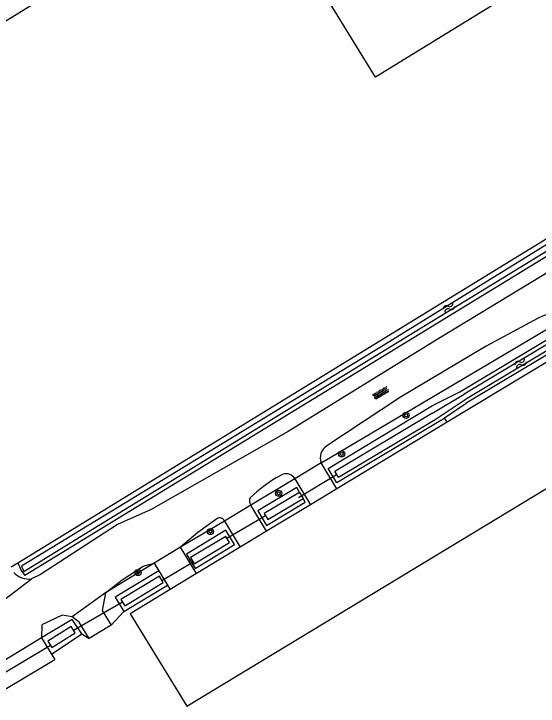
# Model space of a CAD drawing. Extents: x 136000 to 141000, y 400494 to 402006.
# Drawn here: x 136449.8 to 136517.8, y 401315.5 to 401405.3 of the extents above; entities that cross this region are included whole.
import ezdxf

# ---------------------------------------------------------------- set-up
doc = ezdxf.new("R2010")
doc.units = 0
for name, color, linetype in [('gg-bbg-bijgebouw', 7, 'Continuous'), ('gg-knt-onverhard', 7, 'Continuous'), ('gg-knt-verharding', 7, 'Continuous'), ('gg-kntw-bovenkant insteek waterloop', 7, 'Continuous'), ('gg-kntw-waterlijn', 7, 'Continuous'), ('gg-kwrk-duiker nz buis', 7, 'Continuous'), ('gt-grn-groengrens', 7, 'Continuous'), ('gt-grn-vlakafsluiter', 7, 'Continuous'), ('gt-symb-boom', 7, 'Continuous'), ('gt-symb-overige verharding', 7, 'Continuous'), ('gt-symb-watersymbool', 7, 'Continuous')]:
    doc.layers.add(name, color=color, linetype=linetype)

# ---------------------------------------------------------------- blocks, each defined once
blk = doc.blocks.new('gt0-OVH')
at = {"layer": 'gt-symb-overige verharding'}
for points in [[(-0.972, 0.298), (-0.967, 0.308), (-0.965, 0.319), (-0.966, 0.33), (-0.971, 0.34), (-0.978, 0.348), (-0.988, 0.353), (-0.999, 0.355), (-1.01, 0.354), (-1.02, 0.349), (-1.028, 0.342), (-1.033, 0.332), (-1.035, 0.321), (-1.034, 0.31), (-1.029, 0.3), (-1.022, 0.292), (-1.012, 0.287), (-1.001, 0.285), (-0.99, 0.286), (-0.98, 0.291)], [(-0.872, 0.106), (-0.867, 0.116), (-0.865, 0.126), (-0.866, 0.137), (-0.871, 0.147), (-0.878, 0.156), (-0.888, 0.161), (-0.899, 0.163), (-0.91, 0.162), (-0.92, 0.157), (-0.928, 0.15), (-0.933, 0.14), (-0.935, 0.129), (-0.934, 0.118), (-0.929, 0.108), (-0.922, 0.1), (-0.912, 0.095), (-0.901, 0.092), (-0.89, 0.094), (-0.88, 0.098)], [(-0.772, 0.298), (-0.767, 0.308), (-0.765, 0.319), (-0.766, 0.33), (-0.771, 0.34), (-0.778, 0.348), (-0.788, 0.353), (-0.799, 0.355), (-0.81, 0.354), (-0.82, 0.349), (-0.828, 0.342), (-0.833, 0.332), (-0.835, 0.321), (-0.834, 0.31), (-0.829, 0.3), (-0.822, 0.292), (-0.812, 0.287), (-0.801, 0.285), (-0.79, 0.286), (-0.78, 0.291)], [(-0.672, 0.106), (-0.667, 0.116), (-0.665, 0.126), (-0.666, 0.137), (-0.671, 0.147), (-0.678, 0.156), (-0.688, 0.161), (-0.699, 0.163), (-0.71, 0.162), (-0.72, 0.157), (-0.728, 0.15), (-0.733, 0.14), (-0.735, 0.129), (-0.734, 0.118), (-0.729, 0.108), (-0.722, 0.1), (-0.712, 0.095), (-0.701, 0.092), (-0.69, 0.094), (-0.68, 0.098)], [(-0.572, 0.298), (-0.567, 0.308), (-0.565, 0.319), (-0.566, 0.33), (-0.571, 0.34), (-0.578, 0.348), (-0.588, 0.353), (-0.599, 0.355), (-0.61, 0.354), (-0.62, 0.349), (-0.628, 0.342), (-0.633, 0.332), (-0.635, 0.321), (-0.634, 0.31), (-0.629, 0.3), (-0.622, 0.292), (-0.612, 0.287), (-0.601, 0.285), (-0.59, 0.286), (-0.58, 0.291)], [(-0.472, 0.106), (-0.467, 0.116), (-0.465, 0.126), (-0.466, 0.137), (-0.471, 0.147), (-0.478, 0.156), (-0.488, 0.161), (-0.499, 0.163), (-0.51, 0.162), (-0.52, 0.157), (-0.528, 0.15), (-0.533, 0.14), (-0.535, 0.129), (-0.534, 0.118), (-0.529, 0.108), (-0.522, 0.1), (-0.512, 0.095), (-0.501, 0.092), (-0.49, 0.094), (-0.48, 0.098)], [(-0.372, 0.298), (-0.367, 0.308), (-0.365, 0.319), (-0.366, 0.33), (-0.371, 0.34), (-0.378, 0.348), (-0.388, 0.353), (-0.399, 0.355), (-0.41, 0.354), (-0.42, 0.349), (-0.428, 0.342), (-0.433, 0.332), (-0.435, 0.321), (-0.434, 0.31), (-0.429, 0.3), (-0.422, 0.292), (-0.412, 0.287), (-0.401, 0.285), (-0.39, 0.286), (-0.38, 0.291)], [(-0.272, 0.106), (-0.267, 0.116), (-0.265, 0.126), (-0.266, 0.137), (-0.271, 0.147), (-0.278, 0.156), (-0.288, 0.161), (-0.299, 0.163), (-0.31, 0.162), (-0.32, 0.157), (-0.328, 0.15), (-0.333, 0.14), (-0.335, 0.129), (-0.334, 0.118), (-0.329, 0.108), (-0.322, 0.1), (-0.312, 0.095), (-0.301, 0.092), (-0.29, 0.094), (-0.28, 0.098)], [(-0.172, 0.298), (-0.167, 0.308), (-0.165, 0.319), (-0.166, 0.33), (-0.171, 0.34), (-0.178, 0.348), (-0.188, 0.353), (-0.199, 0.355), (-0.21, 0.354), (-0.22, 0.349), (-0.228, 0.342), (-0.233, 0.332), (-0.235, 0.321), (-0.234, 0.31), (-0.229, 0.3), (-0.222, 0.292), (-0.212, 0.287), (-0.201, 0.285), (-0.19, 0.286), (-0.18, 0.291)], [(-0.072, 0.106), (-0.067, 0.116), (-0.065, 0.126), (-0.066, 0.137), (-0.071, 0.147), (-0.078, 0.156), (-0.088, 0.161), (-0.099, 0.163), (-0.11, 0.162), (-0.12, 0.157), (-0.128, 0.15), (-0.133, 0.14), (-0.135, 0.129), (-0.134, 0.118), (-0.129, 0.108), (-0.122, 0.1), (-0.112, 0.095), (-0.101, 0.092), (-0.09, 0.094), (-0.08, 0.098)], [(0.028, 0.298), (0.033, 0.308), (0.035, 0.319), (0.034, 0.33), (0.029, 0.34), (0.022, 0.348), (0.012, 0.353), (0.001, 0.355), (-0.01, 0.354), (-0.02, 0.349), (-0.028, 0.342), (-0.033, 0.332), (-0.035, 0.321), (-0.034, 0.31), (-0.029, 0.3), (-0.022, 0.292), (-0.012, 0.287), (-0.001, 0.285), (0.01, 0.286), (0.02, 0.291)], [(0.128, 0.106), (0.133, 0.116), (0.135, 0.126), (0.134, 0.137), (0.129, 0.147), (0.122, 0.156), (0.112, 0.161), (0.101, 0.163), (0.09, 0.162), (0.08, 0.157), (0.072, 0.15), (0.067, 0.14), (0.065, 0.129), (0.066, 0.118), (0.071, 0.108), (0.078, 0.1), (0.088, 0.095), (0.099, 0.092), (0.11, 0.094), (0.12, 0.098)], [(0.228, 0.298), (0.233, 0.308), (0.235, 0.319), (0.234, 0.33), (0.229, 0.34), (0.222, 0.348), (0.212, 0.353), (0.201, 0.355), (0.19, 0.354), (0.18, 0.349), (0.172, 0.342), (0.167, 0.332), (0.165, 0.321), (0.166, 0.31), (0.171, 0.3), (0.178, 0.292), (0.188, 0.287), (0.199, 0.285), (0.21, 0.286), (0.22, 0.291)], [(0.328, 0.106), (0.333, 0.116), (0.335, 0.126), (0.334, 0.137), (0.329, 0.147), (0.322, 0.156), (0.312, 0.161), (0.301, 0.163), (0.29, 0.162), (0.28, 0.157), (0.272, 0.15), (0.267, 0.14), (0.265, 0.129), (0.266, 0.118), (0.271, 0.108), (0.278, 0.1), (0.288, 0.095), (0.299, 0.092), (0.31, 0.094), (0.32, 0.098)], [(0.428, 0.298), (0.433, 0.308), (0.435, 0.319), (0.434, 0.33), (0.429, 0.34), (0.422, 0.348), (0.412, 0.353), (0.401, 0.355), (0.39, 0.354), (0.38, 0.349), (0.372, 0.342), (0.367, 0.332), (0.365, 0.321), (0.366, 0.31), (0.371, 0.3), (0.378, 0.292), (0.388, 0.287), (0.399, 0.285), (0.41, 0.286), (0.42, 0.291)], [(0.528, 0.106), (0.533, 0.116), (0.535, 0.126), (0.534, 0.137), (0.529, 0.147), (0.522, 0.156), (0.512, 0.161), (0.501, 0.163), (0.49, 0.162), (0.48, 0.157), (0.472, 0.15), (0.467, 0.14), (0.465, 0.129), (0.466, 0.118), (0.471, 0.108), (0.478, 0.1), (0.488, 0.095), (0.499, 0.092), (0.51, 0.094), (0.52, 0.098)], [(0.628, 0.298), (0.633, 0.308), (0.635, 0.319), (0.634, 0.33), (0.629, 0.34), (0.622, 0.348), (0.612, 0.353), (0.601, 0.355), (0.59, 0.354), (0.58, 0.349), (0.572, 0.342), (0.567, 0.332), (0.565, 0.321), (0.566, 0.31), (0.571, 0.3), (0.578, 0.292), (0.588, 0.287), (0.599, 0.285), (0.61, 0.286), (0.62, 0.291)], [(0.728, 0.106), (0.733, 0.116), (0.735, 0.126), (0.734, 0.137), (0.729, 0.147), (0.722, 0.156), (0.712, 0.161), (0.701, 0.163), (0.69, 0.162), (0.68, 0.157), (0.672, 0.15), (0.667, 0.14), (0.665, 0.129), (0.666, 0.118), (0.671, 0.108), (0.678, 0.1), (0.688, 0.095), (0.699, 0.092), (0.71, 0.094), (0.72, 0.098)], [(0.828, 0.298), (0.833, 0.308), (0.835, 0.319), (0.834, 0.33), (0.829, 0.34), (0.822, 0.348), (0.812, 0.353), (0.801, 0.355), (0.79, 0.354), (0.78, 0.349), (0.772, 0.342), (0.767, 0.332), (0.765, 0.321), (0.766, 0.31), (0.771, 0.3), (0.778, 0.292), (0.788, 0.287), (0.799, 0.285), (0.81, 0.286), (0.82, 0.291)], [(0.928, 0.106), (0.933, 0.116), (0.935, 0.126), (0.934, 0.137), (0.929, 0.147), (0.922, 0.156), (0.912, 0.161), (0.901, 0.163), (0.89, 0.162), (0.88, 0.157), (0.872, 0.15), (0.867, 0.14), (0.865, 0.129), (0.866, 0.118), (0.871, 0.108), (0.878, 0.1), (0.888, 0.095), (0.899, 0.092), (0.91, 0.094), (0.92, 0.098)], [(1.028, 0.298), (1.033, 0.308), (1.035, 0.319), (1.034, 0.33), (1.029, 0.34), (1.022, 0.348), (1.012, 0.353), (1.001, 0.355), (0.99, 0.354), (0.98, 0.349), (0.972, 0.342), (0.967, 0.332), (0.965, 0.321), (0.966, 0.31), (0.971, 0.3), (0.978, 0.292), (0.988, 0.287), (0.999, 0.285), (1.01, 0.286), (1.02, 0.291)], [(-0.972, -0.142), (-0.967, -0.132), (-0.965, -0.121), (-0.966, -0.11), (-0.971, -0.1), (-0.978, -0.092), (-0.988, -0.087), (-0.999, -0.085), (-1.01, -0.086), (-1.02, -0.091), (-1.028, -0.098), (-1.033, -0.108), (-1.035, -0.119), (-1.034, -0.13), (-1.029, -0.14), (-1.022, -0.148), (-1.012, -0.153), (-1.001, -0.155), (-0.99, -0.154), (-0.98, -0.149)], [(-0.872, -0.334), (-0.867, -0.324), (-0.865, -0.314), (-0.866, -0.303), (-0.871, -0.293), (-0.878, -0.284), (-0.888, -0.279), (-0.899, -0.277), (-0.91, -0.278), (-0.92, -0.283), (-0.928, -0.29), (-0.933, -0.3), (-0.935, -0.311), (-0.934, -0.322), (-0.929, -0.332), (-0.922, -0.34), (-0.912, -0.345), (-0.901, -0.348), (-0.89, -0.346), (-0.88, -0.342)], [(-0.772, -0.142), (-0.767, -0.132), (-0.765, -0.121), (-0.766, -0.11), (-0.771, -0.1), (-0.778, -0.092), (-0.788, -0.087), (-0.799, -0.085), (-0.81, -0.086), (-0.82, -0.091), (-0.828, -0.098), (-0.833, -0.108), (-0.835, -0.119), (-0.834, -0.13), (-0.829, -0.14), (-0.822, -0.148), (-0.812, -0.153), (-0.801, -0.155), (-0.79, -0.154), (-0.78, -0.149)], [(-0.672, -0.334), (-0.667, -0.324), (-0.665, -0.314), (-0.666, -0.303), (-0.671, -0.293), (-0.678, -0.284), (-0.688, -0.279), (-0.699, -0.277), (-0.71, -0.278), (-0.72, -0.283), (-0.728, -0.29), (-0.733, -0.3), (-0.735, -0.311), (-0.734, -0.322), (-0.729, -0.332), (-0.722, -0.34), (-0.712, -0.345), (-0.701, -0.348), (-0.69, -0.346), (-0.68, -0.342)], [(-0.572, -0.142), (-0.567, -0.132), (-0.565, -0.121), (-0.566, -0.11), (-0.571, -0.1), (-0.578, -0.092), (-0.588, -0.087), (-0.599, -0.085), (-0.61, -0.086), (-0.62, -0.091), (-0.628, -0.098), (-0.633, -0.108), (-0.635, -0.119), (-0.634, -0.13), (-0.629, -0.14), (-0.622, -0.148), (-0.612, -0.153), (-0.601, -0.155), (-0.59, -0.154), (-0.58, -0.149)], [(-0.472, -0.334), (-0.467, -0.324), (-0.465, -0.314), (-0.466, -0.303), (-0.471, -0.293), (-0.478, -0.284), (-0.488, -0.279), (-0.499, -0.277), (-0.51, -0.278), (-0.52, -0.283), (-0.528, -0.29), (-0.533, -0.3), (-0.535, -0.311), (-0.534, -0.322), (-0.529, -0.332), (-0.522, -0.34), (-0.512, -0.345), (-0.501, -0.348), (-0.49, -0.346), (-0.48, -0.342)], [(-0.372, -0.142), (-0.367, -0.132), (-0.365, -0.121), (-0.366, -0.11), (-0.371, -0.1), (-0.378, -0.092), (-0.388, -0.087), (-0.399, -0.085), (-0.41, -0.086), (-0.42, -0.091), (-0.428, -0.098), (-0.433, -0.108), (-0.435, -0.119), (-0.434, -0.13), (-0.429, -0.14), (-0.422, -0.148), (-0.412, -0.153), (-0.401, -0.155), (-0.39, -0.154), (-0.38, -0.149)], [(-0.272, -0.334), (-0.267, -0.324), (-0.265, -0.314), (-0.266, -0.303), (-0.271, -0.293), (-0.278, -0.284), (-0.288, -0.279), (-0.299, -0.277), (-0.31, -0.278), (-0.32, -0.283), (-0.328, -0.29), (-0.333, -0.3), (-0.335, -0.311), (-0.334, -0.322), (-0.329, -0.332), (-0.322, -0.34), (-0.312, -0.345), (-0.301, -0.348), (-0.29, -0.346), (-0.28, -0.342)], [(-0.172, -0.142), (-0.167, -0.132), (-0.165, -0.121), (-0.166, -0.11), (-0.171, -0.1), (-0.178, -0.092), (-0.188, -0.087), (-0.199, -0.085), (-0.21, -0.086), (-0.22, -0.091), (-0.228, -0.098), (-0.233, -0.108), (-0.235, -0.119), (-0.234, -0.13), (-0.229, -0.14), (-0.222, -0.148), (-0.212, -0.153), (-0.201, -0.155), (-0.19, -0.154), (-0.18, -0.149)], [(-0.072, -0.334), (-0.067, -0.324), (-0.065, -0.314), (-0.066, -0.303), (-0.071, -0.293), (-0.078, -0.284), (-0.088, -0.279), (-0.099, -0.277), (-0.11, -0.278), (-0.12, -0.283), (-0.128, -0.29), (-0.133, -0.3), (-0.135, -0.311), (-0.134, -0.322), (-0.129, -0.332), (-0.122, -0.34), (-0.112, -0.345), (-0.101, -0.348), (-0.09, -0.346), (-0.08, -0.342)], [(0.028, -0.142), (0.033, -0.132), (0.035, -0.121), (0.034, -0.11), (0.029, -0.1), (0.022, -0.092), (0.012, -0.087), (0.001, -0.085), (-0.01, -0.086), (-0.02, -0.091), (-0.028, -0.098), (-0.033, -0.108), (-0.035, -0.119), (-0.034, -0.13), (-0.029, -0.14), (-0.022, -0.148), (-0.012, -0.153), (-0.001, -0.155), (0.01, -0.154), (0.02, -0.149)], [(0.128, -0.334), (0.133, -0.324), (0.135, -0.314), (0.134, -0.303), (0.129, -0.293), (0.122, -0.284), (0.112, -0.279), (0.101, -0.277), (0.09, -0.278), (0.08, -0.283), (0.072, -0.29), (0.067, -0.3), (0.065, -0.311), (0.066, -0.322), (0.071, -0.332), (0.078, -0.34), (0.088, -0.345), (0.099, -0.348), (0.11, -0.346), (0.12, -0.342)], [(0.228, -0.142), (0.233, -0.132), (0.235, -0.121), (0.234, -0.11), (0.229, -0.1), (0.222, -0.092), (0.212, -0.087), (0.201, -0.085), (0.19, -0.086), (0.18, -0.091), (0.172, -0.098), (0.167, -0.108), (0.165, -0.119), (0.166, -0.13), (0.171, -0.14), (0.178, -0.148), (0.188, -0.153), (0.199, -0.155), (0.21, -0.154), (0.22, -0.149)], [(0.328, -0.334), (0.333, -0.324), (0.335, -0.314), (0.334, -0.303), (0.329, -0.293), (0.322, -0.284), (0.312, -0.279), (0.301, -0.277), (0.29, -0.278), (0.28, -0.283), (0.272, -0.29), (0.267, -0.3), (0.265, -0.311), (0.266, -0.322), (0.271, -0.332), (0.278, -0.34), (0.288, -0.345), (0.299, -0.348), (0.31, -0.346), (0.32, -0.342)], [(0.428, -0.142), (0.433, -0.132), (0.435, -0.121), (0.434, -0.11), (0.429, -0.1), (0.422, -0.092), (0.412, -0.087), (0.401, -0.085), (0.39, -0.086), (0.38, -0.091), (0.372, -0.098), (0.367, -0.108), (0.365, -0.119), (0.366, -0.13), (0.371, -0.14), (0.378, -0.148), (0.388, -0.153), (0.399, -0.155), (0.41, -0.154), (0.42, -0.149)], [(0.528, -0.334), (0.533, -0.324), (0.535, -0.314), (0.534, -0.303), (0.529, -0.293), (0.522, -0.284), (0.512, -0.279), (0.501, -0.277), (0.49, -0.278), (0.48, -0.283), (0.472, -0.29), (0.467, -0.3), (0.465, -0.311), (0.466, -0.322), (0.471, -0.332), (0.478, -0.34), (0.488, -0.345), (0.499, -0.348), (0.51, -0.346), (0.52, -0.342)], [(0.628, -0.142), (0.633, -0.132), (0.635, -0.121), (0.634, -0.11), (0.629, -0.1), (0.622, -0.092), (0.612, -0.087), (0.601, -0.085), (0.59, -0.086), (0.58, -0.091), (0.572, -0.098), (0.567, -0.108), (0.565, -0.119), (0.566, -0.13), (0.571, -0.14), (0.578, -0.148), (0.588, -0.153), (0.599, -0.155), (0.61, -0.154), (0.62, -0.149)], [(0.728, -0.334), (0.733, -0.324), (0.735, -0.314), (0.734, -0.303), (0.729, -0.293), (0.722, -0.284), (0.712, -0.279), (0.701, -0.277), (0.69, -0.278), (0.68, -0.283), (0.672, -0.29), (0.667, -0.3), (0.665, -0.311), (0.666, -0.322), (0.671, -0.332), (0.678, -0.34), (0.688, -0.345), (0.699, -0.348), (0.71, -0.346), (0.72, -0.342)], [(0.828, -0.142), (0.833, -0.132), (0.835, -0.121), (0.834, -0.11), (0.829, -0.1), (0.822, -0.092), (0.812, -0.087), (0.801, -0.085), (0.79, -0.086), (0.78, -0.091), (0.772, -0.098), (0.767, -0.108), (0.765, -0.119), (0.766, -0.13), (0.771, -0.14), (0.778, -0.148), (0.788, -0.153), (0.799, -0.155), (0.81, -0.154), (0.82, -0.149)], [(0.928, -0.334), (0.933, -0.324), (0.935, -0.314), (0.934, -0.303), (0.929, -0.293), (0.922, -0.284), (0.912, -0.279), (0.901, -0.277), (0.89, -0.278), (0.88, -0.283), (0.872, -0.29), (0.867, -0.3), (0.865, -0.311), (0.866, -0.322), (0.871, -0.332), (0.878, -0.34), (0.888, -0.345), (0.899, -0.348), (0.91, -0.346), (0.92, -0.342)], [(1.028, -0.142), (1.033, -0.132), (1.035, -0.121), (1.034, -0.11), (1.029, -0.1), (1.022, -0.092), (1.012, -0.087), (1.001, -0.085), (0.99, -0.086), (0.98, -0.091), (0.972, -0.098), (0.967, -0.108), (0.965, -0.119), (0.966, -0.13), (0.971, -0.14), (0.978, -0.148), (0.988, -0.153), (0.999, -0.155), (1.01, -0.154), (1.02, -0.149)]]:
    blk.add_lwpolyline(points, close=True, dxfattribs=at)
blk = doc.blocks.new('gt0-BOOM')
at = {"layer": 'gt-symb-boom'}
for radius in [0.4, 0.2]:
    blk.add_circle((0, 0), radius, dxfattribs=at)
blk = doc.blocks.new('gt0-WA')
at = {"layer": 'gt-symb-watersymbool'}
for centre, start, end in [((-0.323, 0.022), 28.07249, 151.92751), ((0.427, 0.422), 208.07248, 331.92751), ((-0.323, -0.428), 28.07249, 151.92751), ((0.427, -0.028), 208.07248, 331.92751)]:
    blk.add_arc(centre, 0.425, start, end, dxfattribs=at)

msp = doc.modelspace()

# ---------------------------------------------------------------- linework, layer by layer
at = {"layer": 'gg-bbg-bijgebouw'}
for p, q in [((136506.019, 401352.322), (136491.693, 401343.668)), ((136491.693, 401343.668), (136488.269, 401341.6)), ((136488.269, 401341.6), (136482.587, 401338.168)), ((136482.587, 401338.168), (136479.163, 401336.1)), ((136479.163, 401336.1), (136473.494, 401332.675)), ((136473.494, 401332.675), (136470.07, 401330.607)), ((136470.07, 401330.607), (136464.867, 401327.464))]:
    msp.add_line(p, q, dxfattribs=at)
msp.add_lwpolyline([(136464.867, 401327.464), (136472.244, 401315.486), (136530.353, 401350.628), (136523.121, 401362.621), (136506.019, 401352.322)], dxfattribs=at)
at = {"layer": 'gg-knt-onverhard'}
for p, q in [((136489.65, 401347.05), (136522.546, 401366.496)), ((136486.226, 401344.982), (136480.532, 401341.57)), ((136477.108, 401339.502), (136471.425, 401336.099)), ((136468.002, 401334.031), (136461.652, 401330.181)), ((136446.878, 401328.061), (136452.068, 401331.98)), ((136461.652, 401330.181), (136457.352, 401327.075))]:
    msp.add_line(p, q, dxfattribs=at)
for points in [[(136542.429, 401386.577), (136529.104, 401378.923), (136520.751, 401372.761), (136504.72, 401363.029), (136485.364, 401351.115), (136467.585, 401340.999), (136463.245, 401339.035), (136453.226, 401332.564), (136452.068, 401331.98)], [(136517.829, 401365.806), (136511.065, 401362.164), (136499.94, 401355.568), (136490.382, 401349.238)], [(136484.726, 401345.569), (136483.804, 401345.1), (136483.244, 401344.755), (136482.16, 401343.965), (136481.314, 401343.293), (136480.447, 401342.524), (136480.353, 401342.359), (136480.353, 401342.039), (136480.419, 401341.803), (136480.532, 401341.57)], [(136476.129, 401339.792), (136473.665, 401338.019), (136471.425, 401336.099)], [(136461.652, 401330.181), (136463.828, 401331.885), (136466.563, 401333.659), (136468.002, 401334.031)], [(136461.652, 401330.181), (136461.23, 401327.903), (136462.396, 401325.972)], [(136457.352, 401327.075), (136456.035, 401327.283), (136453.404, 401326.051), (136453.355, 401324.398)], [(136459.551, 401324.253), (136458.262, 401326.373), (136457.352, 401327.075)]]:
    msp.add_lwpolyline(points, dxfattribs=at)
for centre, radius, start, end in [((136521.113, 401359.825), 6.824, 77.87637, 118.76796), ((136491.397, 401347.682), 1.858, 123.11258, 199.89188), ((136485.125, 401344.378), 1.256, 28.74695, 108.50893), ((136476.508, 401339.273), 0.643, 20.89519, 126.10406), ((136451.748, 401334.62), 2.659, 222.10452, 276.9094)]:
    msp.add_arc(centre, radius, start, end, dxfattribs=at)
at = {"layer": 'gg-knt-verharding'}
for p, q in [((136489.65, 401347.05), (136486.226, 401344.982)), ((136491.693, 401343.668), (136489.65, 401347.05)), ((136486.226, 401344.982), (136488.269, 401341.6)), ((136480.532, 401341.57), (136477.108, 401339.502)), ((136482.587, 401338.168), (136480.532, 401341.57)), ((136477.108, 401339.502), (136479.163, 401336.1)), ((136471.425, 401336.099), (136468.002, 401334.031)), ((136473.494, 401332.675), (136471.425, 401336.099)), ((136468.002, 401334.031), (136468.592, 401333.054)), ((136468.592, 401333.054), (136469.719, 401331.188)), ((136469.719, 401331.188), (136470.07, 401330.607)), ((136446.507, 401320.261), (136453.355, 401324.398)), ((136453.355, 401324.398), (136453.384, 401324.349)), ((136453.384, 401324.349), (136454.652, 401322.249)), ((136454.652, 401322.249), (136455.075, 401321.549))]:
    msp.add_line(p, q, dxfattribs=at)
at = {"layer": 'gg-kntw-bovenkant insteek waterloop'}
for p, q in [((136450.306, 401334.081), (136562.229, 401402.708)), ((136563.32, 401400.928), (136451.201, 401332.439)), ((136523.839, 401363.978), (136508.473, 401354.8)), ((136504.119, 401354.473), (136507.653, 401356.241)), ((136490.591, 401346.317), (136504.119, 401354.473)), ((136505.675, 401352.891), (136508.473, 401354.8)), ((136505.18, 401352.553), (136505.675, 401352.891)), ((136505.18, 401352.553), (136491.715, 401344.441)), ((136491.715, 401344.441), (136490.591, 401346.317)), ((136486.864, 401343.207), (136487.325, 401342.434)), ((136464.034, 401327.763), (136469.719, 401331.188)), ((136454.652, 401322.249), (136458.618, 401324.88))]:
    msp.add_line(p, q, dxfattribs=at)
for points in [[(136507.653, 401356.241), (136522.991, 401365.415), (136523.839, 401363.978)], [(136486.864, 401343.207), (136486.485, 401343.842), (136481.459, 401340.812), (136482.581, 401338.937), (136487.607, 401341.966), (136487.325, 401342.434)], [(136478.431, 401336.437), (136477.309, 401338.31), (136472.177, 401335.216), (136473.303, 401333.348), (136478.431, 401336.437)], [(136450.306, 401334.081), (136450.732, 401333.075), (136451.201, 401332.439)], [(136468.592, 401333.054), (136462.91, 401329.629), (136464.034, 401327.763)], [(136458.618, 401324.88), (136457.357, 401326.706), (136453.384, 401324.349)]]:
    msp.add_lwpolyline(points, dxfattribs=at)
at = {"layer": 'gg-kntw-waterlijn'}
for p, q in [((136504.012, 401353.442), (136508.246, 401355.954)), ((136504.473, 401352.669), (136508.622, 401355.433)), ((136504.012, 401353.442), (136491.442, 401345.939)), ((136491.904, 401345.167), (136504.473, 401352.669)), ((136491.904, 401345.167), (136491.442, 401345.939))]:
    msp.add_line(p, q, dxfattribs=at)
for points in [[(136450.764, 401333.623), (136451.082, 401332.943), (136459.422, 401338.119), (136493.953, 401359.236), (136523.292, 401377.177), (136554.841, 401396.47), (136562.639, 401401.238), (136562.199, 401401.957), (136542.135, 401389.687), (136497.444, 401362.084), (136463.293, 401341.236), (136450.764, 401333.623)], [(136508.622, 401355.433), (136515.848, 401359.756), (136523.296, 401364.212), (136522.948, 401364.794), (136508.246, 401355.954)], [(136486.864, 401343.207), (136482.269, 401340.464), (136482.731, 401339.691), (136487.325, 401342.434)], [(136472.713, 401334.75), (136473.186, 401333.962), (136477.758, 401336.723), (136477.298, 401337.494), (136472.713, 401334.75)], [(136463.665, 401329.335), (136464.174, 401328.492), (136469.152, 401331.513), (136468.663, 401332.326), (136463.665, 401329.335)], [(136454.202, 401323.898), (136454.711, 401323.091), (136457.748, 401325), (136457.232, 401325.816), (136454.202, 401323.898)]]:
    msp.add_lwpolyline(points, dxfattribs=at)
at = {"layer": 'gg-kwrk-duiker nz buis'}
for p, q in [((136486.719, 401342.536), (136491.673, 401345.553)), ((136477.432, 401337.27), (136482.43, 401340.195)), ((136468.996, 401331.769), (136473.033, 401334.215)), ((136457.525, 401325.353), (136463.858, 401329.013)), ((136447.066, 401318.957), (136454.522, 401323.392))]:
    msp.add_line(p, q, dxfattribs=at)
at = {"layer": 'gt-grn-groengrens'}
for p, q in [((136506.019, 401352.322), (136505.675, 401352.891)), ((136449.44, 401333.551), (136450.306, 401334.081)), ((136464.034, 401327.763), (136462.396, 401325.972)), ((136458.618, 401324.88), (136459.551, 401324.253))]:
    msp.add_line(p, q, dxfattribs=at)
msp.add_lwpolyline([(136562.371, 401402.802), (136545.704, 401427.164), (136496.718, 401397.052), (136480.216, 401423.896)], dxfattribs=at)
at = {"layer": 'gt-grn-vlakafsluiter'}
for p, q in [((136462.396, 401325.972), (136459.551, 401324.253)), ((136448.227, 401317.413), (136455.075, 401321.549))]:
    msp.add_line(p, q, dxfattribs=at)
msp.add_lwpolyline([(136420.375, 401387.271), (136420.586, 401387.003), (136480.216, 401423.896)], dxfattribs=at)

# ---------------------------------------------------------------- block references
at = {"layer": 'gt-symb-boom'}
for p in [(136500.69, 401353.207), (136492.332, 401348.208), (136484.146, 401343.106), (136475.294, 401338.132), (136465.903, 401332.821)]:
    msp.add_blockref('gt0-BOOM', p, dxfattribs=at)
at = {"layer": 'gt-symb-overige verharding', "rotation": 31.052160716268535}
msp.add_blockref('gt0-OVH', (136497.425, 401356.101), dxfattribs=at)
at = {"layer": 'gt-symb-watersymbool'}
for p, rotation in [((136506.194, 401367.144), 31.386124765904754), ((136515.502, 401359.925), 30.845904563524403)]:
    msp.add_blockref('gt0-WA', p, dxfattribs=dict(at, rotation=rotation))

doc.saveas('drawing.dxf')
